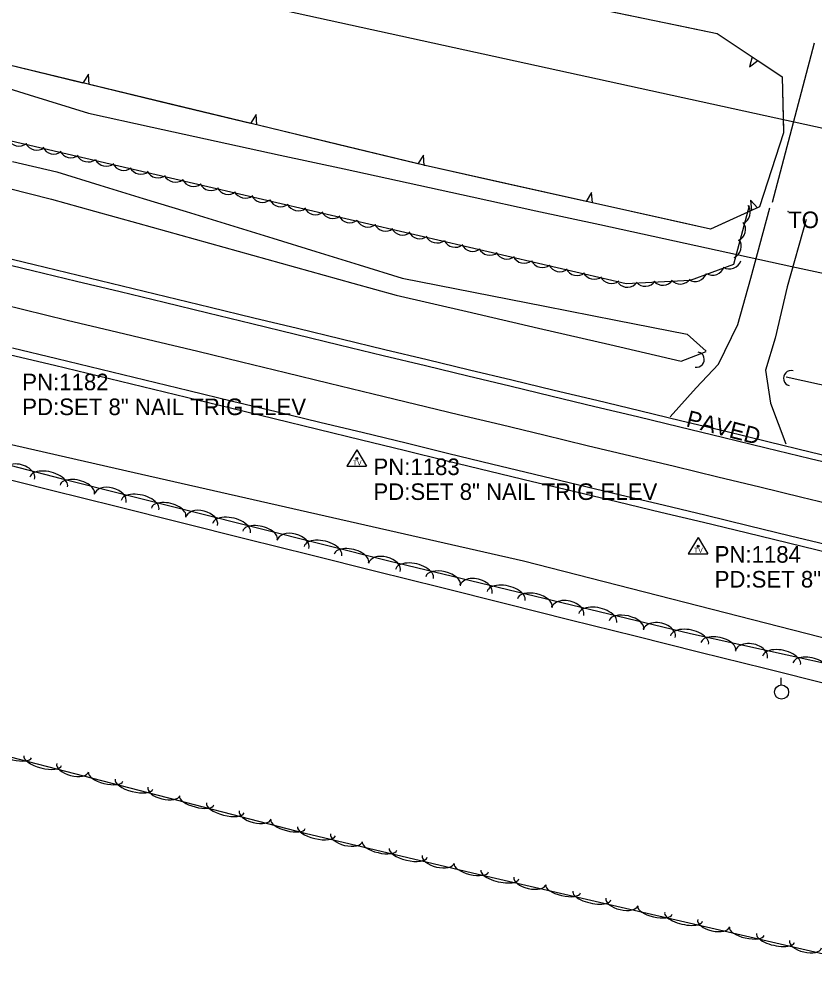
# Model space of a CAD drawing. Extents: x 1441650 to 1491889, y 345904 to 358319.
# Drawn here: x 1459136.3 to 1459376.2, y 351176 to 351464.9 of the extents above; entities that cross this region are included whole.
import ezdxf

# ---------------------------------------------------------------- set-up
doc = ezdxf.new("R2010")
doc.units = 0
for name, color, linetype in [('S_CROSS_DRAIN', 7, 'Continuous'), ('S_DITCHLINE', 7, 'Continuous'), ('S_EDGE_PAVEMENT', 7, 'Continuous'), ('S_GRAVEL_ROAD', 7, 'Continuous'), ('S_MSC_PT_SYM', 7, 'Continuous'), ('S_PARKING', 7, 'Continuous'), ('S_PARKING_ANNOT', 7, 'Continuous'), ('S_PAVEMENT_CROWN', 7, 'Continuous'), ('S_SECONDARY_CTL', 7, 'Continuous'), ('S_SECONDARY_CTL_ANNOT', 7, 'Continuous'), ('S_SHOULDER', 7, 'Continuous'), ('S_STREAM', 7, 'Continuous'), ('S_SURVEY_TEXT_ANNOT', 7, 'Continuous'), ('S_TREE', 7, 'Continuous'), ('S_UTILITY_POLE', 7, 'Continuous'), ('S_WATER_UTILITIES', 7, 'Continuous')]:
    doc.layers.add(name, color=color, linetype=linetype)

msp = doc.modelspace()

# ---------------------------------------------------------------- linework, layer by layer
at = {"layer": 'S_CROSS_DRAIN'}
for centre, start, end in [((1459340.61, 351362.18), 258.8435, 79.1727), ((1459369.08, 351356.55), 75.1113, 255.4405)]:
    msp.add_arc(centre, 2.3, start, end, dxfattribs=at)
at = {"layer": 'S_DITCHLINE'}
for points in [[(1459134.28, 351421.9), (1459147.62, 351418.83), (1459160.64, 351414.82), (1459173.66, 351410.81), (1459186.68, 351406.8), (1459199.71, 351402.79), (1459212.73, 351398.77), (1459225.75, 351394.76), (1459238.77, 351390.75), (1459251.8, 351386.74), (1459273.28, 351382.51), (1459294.76, 351378.27), (1459316.24, 351374.03), (1459337.71, 351369.8), (1459343.48, 351364.67)], [(1459132.9, 351413.91), (1459146.03, 351410.59), (1459159.02, 351406.97), (1459172.01, 351403.36), (1459184.99, 351399.74), (1459197.98, 351396.12), (1459210.97, 351392.5), (1459223.96, 351388.88), (1459236.94, 351385.26), (1459249.93, 351381.64), (1459271.42, 351376.66), (1459292.91, 351371.67), (1459314.4, 351366.69), (1459335.89, 351361.71), (1459343.48, 351364.66)]]:
    msp.add_lwpolyline(points, dxfattribs=at)
at = {"layer": 'S_EDGE_PAVEMENT'}
for points in [[(1459127.28, 351392.2), (1459140.3, 351389.07), (1459153.52, 351385.87), (1459166.74, 351382.68), (1459179.96, 351379.49), (1459193.19, 351376.3), (1459206.4, 351373.09), (1459219.61, 351369.87), (1459232.82, 351366.66), (1459246.04, 351363.45), (1459258.79, 351360.37), (1459271.54, 351357.3), (1459284.3, 351354.22), (1459297.05, 351351.15), (1459309.88, 351348.06), (1459322.72, 351344.98), (1459335.55, 351341.89), (1459348.39, 351338.8), (1459361.59, 351335.6), (1459374.79, 351332.39), (1459387.99, 351329.18)], [(1459134.3, 351365.73), (1459147.59, 351362.5), (1459160.88, 351359.27), (1459174.18, 351356.04), (1459187.47, 351352.81), (1459200.62, 351349.65), (1459213.78, 351346.49), (1459226.93, 351343.33), (1459240.08, 351340.17), (1459252.98, 351337.03), (1459265.87, 351333.89), (1459278.76, 351330.75), (1459291.66, 351327.61), (1459304.62, 351324.51), (1459317.58, 351321.41), (1459330.54, 351318.32), (1459343.5, 351315.22), (1459356.18, 351312.13), (1459368.86, 351309.04), (1459381.54, 351305.95)]]:
    msp.add_lwpolyline(points, dxfattribs=at)
at = {"layer": 'S_GRAVEL_ROAD'}
for points in [[(1459332.62, 351344.89), (1459340.42, 351353.69), (1459347.22, 351360.81), (1459353, 351372.78), (1459356.97, 351386.76), (1459362.69, 351407.91)], [(1459373.64, 351404.47), (1459367.89, 351384.09), (1459364.32, 351368.61), (1459361.32, 351358.97), (1459362.86, 351349.07), (1459367.46, 351336.74)]]:
    msp.add_lwpolyline(points, dxfattribs=at)
at = {"layer": 'S_MSC_PT_SYM'}
msp.add_lwpolyline([(1459368.19, 351406.84), (1459368.19, 351406.89), (1459368.19, 351406.84), (1459368.14, 351406.84), (1459368.19, 351406.84), (1459368.19, 351406.79), (1459368.19, 351406.84), (1459368.24, 351406.84)], dxfattribs=at)
at = {"layer": 'S_PARKING'}
msp.add_lwpolyline([(1459363.44, 351409.71), (1459376.09, 351457.7)], dxfattribs=at)
at = {"layer": 'S_PAVEMENT_CROWN'}
msp.add_lwpolyline([(1459124.46, 351380.49), (1459137.65, 351377.26), (1459150.77, 351374.12), (1459163.89, 351370.97), (1459177.01, 351367.82), (1459190.12, 351364.68), (1459203.35, 351361.46), (1459216.58, 351358.25), (1459229.81, 351355.04), (1459243.04, 351351.82), (1459255.89, 351348.73), (1459268.75, 351345.64), (1459281.61, 351342.55), (1459294.46, 351339.47), (1459307.6, 351336.31), (1459320.73, 351333.15), (1459333.87, 351329.99), (1459347, 351326.84), (1459359.64, 351323.78), (1459372.29, 351320.72), (1459384.93, 351317.67)], dxfattribs=at)
at = {"layer": 'S_SECONDARY_CTL'}
for p, q in [((1459238.12, 351334.95), (1459235.11, 351329.99)), ((1459238.12, 351334.95), (1459241.07, 351329.99)), ((1459235.11, 351329.99), (1459241.07, 351329.99)), ((1459341.02, 351308.53), (1459338.01, 351303.58)), ((1459341.02, 351308.53), (1459343.97, 351303.58)), ((1459338.01, 351303.58), (1459343.97, 351303.58))]:
    msp.add_line(p, q, dxfattribs=at)
for centre, radius in [((1459238.12, 351332.34), 0.311), ((1459238.12, 351332.34), 0.183), ((1459238.12, 351332.34), 0.103), ((1459341.02, 351305.92), 0.311), ((1459341.02, 351305.92), 0.183), ((1459341.02, 351305.92), 0.103)]:
    msp.add_circle(centre, radius, dxfattribs=at)
at = {"layer": 'S_SHOULDER'}
for points in [[(1459127.8, 351394.01), (1459140.79, 351390.83), (1459154.05, 351387.62), (1459167.31, 351384.42), (1459180.57, 351381.21), (1459193.83, 351378.01), (1459207.01, 351374.81), (1459220.19, 351371.61), (1459233.38, 351368.41), (1459246.56, 351365.21), (1459259.33, 351362.16), (1459272.11, 351359.1), (1459284.89, 351356.04), (1459297.66, 351352.98), (1459310.49, 351349.89), (1459323.32, 351346.81), (1459336.15, 351343.73), (1459348.98, 351340.64), (1459362.09, 351337.46), (1459375.19, 351334.28), (1459388.29, 351331.1)], [(1459133.63, 351363.66), (1459146.91, 351360.45), (1459160.2, 351357.24), (1459173.48, 351354.04), (1459186.76, 351350.83), (1459199.96, 351347.61), (1459213.15, 351344.39), (1459226.34, 351341.17), (1459239.54, 351337.95), (1459252.42, 351334.81), (1459265.31, 351331.68), (1459278.19, 351328.54), (1459291.08, 351325.41), (1459303.98, 351322.34), (1459316.89, 351319.27), (1459329.79, 351316.2), (1459342.7, 351313.13), (1459355.49, 351310), (1459368.28, 351306.87), (1459381.07, 351303.74)]]:
    msp.add_lwpolyline(points, dxfattribs=at)
at = {"layer": 'S_STREAM'}
for points in [[(1458578.61, 351464.35), (1458632.28, 351453), (1458720.19, 351434.47), (1458817.6, 351411.03), (1458920.11, 351387.75), (1459007.82, 351366.75), (1459084.49, 351347.81), (1459170.91, 351328.16), (1459288.39, 351301.52), (1459381.79, 351277.55), (1459486.81, 351250.35), (1459558.24, 351231.73), (1459664.82, 351202.09)], [(1459763.18, 351280.28), (1459667.83, 351292.43), (1459629.8, 351299.47), (1459564.12, 351313.66), (1459367.6, 351356.91)]]:
    msp.add_lwpolyline(points, dxfattribs=at)
at = {"layer": 'S_TREE'}
for p, q in [((1459357.37, 351453.48), (1459356.5, 351450.46)), ((1459356.5, 351450.46), (1459359.01, 351452.39)), ((1459157.2, 351448.27), (1459155.5, 351445.6)), ((1459157.41, 351445.14), (1459157.2, 351448.27)), ((1459207.72, 351436.08), (1459206.02, 351433.41)), ((1459207.93, 351432.95), (1459207.72, 351436.08)), ((1459258.23, 351423.89), (1459256.54, 351421.22)), ((1459258.45, 351420.76), (1459258.23, 351423.89)), ((1459308.91, 351412.61), (1459307.26, 351409.91)), ((1459309.18, 351409.48), (1459308.91, 351412.61)), ((1459358.9, 351407.94), (1459356.81, 351410.28)), ((1459356.81, 351410.28), (1459357.11, 351407.13))]:
    msp.add_line(p, q, dxfattribs=at)
for points in [[(1459069.51, 351574.99), (1459127.34, 351579.7), (1459169.83, 351513.3), (1459202.3, 351490.62), (1459346.8, 351460.5), (1459366.42, 351447.46), (1459366.82, 351430.61), (1459359.57, 351408.24), (1459344.81, 351401.56), (1459258.75, 351420.69), (1459069.07, 351466.45), (1459055.48, 351469.97), (1459050.78, 351481.36), (1459069.16, 351573.69)], [(1459015.27, 351509.45), (1459014.9, 351495.12), (1459014.53, 351480.79), (1459032.35, 351475.25), (1459050.18, 351469.71), (1459068, 351464.18), (1459085.83, 351458.64), (1459103.65, 351453.1), (1459121.48, 351447.56), (1459139.31, 351442.03), (1459157.13, 351436.49), (1459176.42, 351432.29), (1459195.7, 351428.09), (1459214.98, 351423.89), (1459234.27, 351419.69), (1459253.55, 351415.49), (1459272.84, 351411.29), (1459292.12, 351407.09), (1459311.41, 351402.89), (1459330.69, 351398.69), (1459349.98, 351394.49), (1459369.26, 351390.29), (1459388.55, 351386.09)], [(1459015.27, 351509.45), (1459014.9, 351495.12), (1459014.53, 351480.79), (1459032.35, 351475.25), (1459050.18, 351469.71), (1459068, 351464.18), (1459085.83, 351458.64), (1459103.65, 351453.1), (1459121.48, 351447.56), (1459139.31, 351442.03), (1459157.13, 351436.49), (1459176.42, 351432.29), (1459195.7, 351428.09), (1459214.98, 351423.89), (1459234.27, 351419.69), (1459253.55, 351415.49), (1459272.84, 351411.29), (1459292.12, 351407.09), (1459311.41, 351402.89), (1459330.69, 351398.69), (1459349.98, 351394.49), (1459369.26, 351390.29), (1459388.55, 351386.09)], [(1459356.44, 351408.6), (1459351.73, 351390.83), (1459338.68, 351386.01), (1459319.31, 351385.01), (1459187.54, 351415.64), (1459022.49, 351453.9), (1459017.4, 351463.42), (1459016.94, 351476.87)], [(1459310.28, 351468.11), (1459334.75, 351463.01)], [(1459334.75, 351463.01), (1459346.8, 351460.5), (1459357.37, 351453.48)], [(1459359.01, 351452.39), (1459366.42, 351447.46), (1459366.81, 351431.36)], [(1459155.5, 351445.6), (1459131.2, 351451.46)], [(1458663.18, 351448.03), (1458711.01, 351435.73), (1458759.57, 351425.5), (1458796.96, 351415.82), (1458856.35, 351399.3), (1458956.09, 351373.48), (1459049.81, 351352.01), (1459148.97, 351326.34), (1459247.8, 351301.46), (1459338.76, 351279.57), (1459440.78, 351257.04), (1459527.02, 351234.71), (1459625.47, 351213.15), (1459671.91, 351201.13), (1459683.42, 351198.15)], [(1459181.72, 351439.27), (1459157.41, 351445.14)], [(1459206.02, 351433.41), (1459181.72, 351439.27)], [(1459232.23, 351427.08), (1459207.93, 351432.95)], [(1459366.81, 351431.36), (1459366.82, 351430.61), (1459359.57, 351408.24), (1459358.9, 351407.94)], [(1459256.54, 351421.22), (1459232.23, 351427.08)], [(1459282.85, 351415.33), (1459258.75, 351420.69), (1459258.45, 351420.76)], [(1459307.26, 351409.91), (1459282.85, 351415.33)], [(1459333.58, 351404.06), (1459309.18, 351409.48)], [(1459357.11, 351407.13), (1459344.81, 351401.56), (1459333.58, 351404.06)], [(1459653.76, 351114.56), (1459499.42, 351153.65), (1459384.1, 351181.62), (1459274.65, 351206.88), (1459222.5, 351219.2), (1459116.91, 351246.53), (1459028.16, 351266.78), (1458976.84, 351280.06), (1458875.39, 351301.41), (1458841.5, 351311.25), (1458791.59, 351327.01), (1458699.46, 351346.83)], [(1459126.46, 351327.71), (1459146.01, 351322.83), (1459165.57, 351317.94), (1459185.13, 351313.05), (1459204.69, 351308.16), (1459224.25, 351303.27), (1459243.81, 351298.38), (1459263.37, 351293.5), (1459282.92, 351288.61), (1459302.48, 351283.72), (1459322.04, 351278.83), (1459341.6, 351273.94), (1459361.16, 351269.05), (1459380.72, 351264.17)], [(1459126.46, 351327.71), (1459146.01, 351322.83), (1459165.57, 351317.94), (1459185.13, 351313.05), (1459204.69, 351308.16), (1459224.25, 351303.27), (1459243.81, 351298.38), (1459263.37, 351293.5), (1459282.92, 351288.61), (1459302.48, 351283.72), (1459322.04, 351278.83), (1459341.6, 351273.94), (1459361.16, 351269.05), (1459380.72, 351264.17)]]:
    msp.add_lwpolyline(points, dxfattribs=at)
for centre, major_axis, ratio, start_param, end_param in [((1459136.23, 351430.24), (2.06, -3.01), 0.999989, 4.568344, 6.341545), ((1459141.53, 351429), (2.06, -3.01), 0.999989, 4.568344, 6.341545), ((1459146.71, 351427.84), (2.06, -3.01), 0.999989, 4.568344, 6.341545), ((1459151.87, 351426.72), (2.06, -3.01), 0.999989, 4.568344, 6.341545), ((1459157.05, 351425.44), (2.06, -3.01), 0.999989, 4.568344, 6.341545), ((1459162.54, 351424.14), (2.06, -3.01), 0.999989, 4.568344, 6.341545), ((1459167.84, 351422.9), (2.06, -3.01), 0.999989, 4.568344, 6.341545), ((1459173.02, 351421.74), (2.06, -3.01), 0.999989, 4.568344, 6.341545), ((1459178.18, 351420.62), (2.06, -3.01), 0.999989, 4.568344, 6.341545), ((1459183.36, 351419.34), (2.06, -3.01), 0.999989, 4.568344, 6.341545), ((1459188.85, 351418.04), (3.61, -0.47), 0.999994, 3.7262, 5.4994), ((1459194.15, 351416.8), (3.61, -0.47), 0.999994, 3.7262, 5.4994), ((1459199.33, 351415.64), (3.61, -0.47), 0.999994, 3.7262, 5.4994), ((1459204.49, 351414.51), (3.61, -0.47), 0.999994, 3.7262, 5.4994), ((1459209.67, 351413.23), (3.61, -0.47), 0.999994, 3.7262, 5.4994), ((1459215.16, 351411.92), (3.61, -0.47), 0.999994, 3.7262, 5.4994), ((1459220.46, 351410.69), (3.61, -0.47), 0.999994, 3.7262, 5.4994), ((1459353.14, 351406.55), (-2.18, 2.92), 0.999996, 2.925378, 4.698578), ((1459225.63, 351409.52), (3.61, -0.47), 0.999994, 3.7262, 5.4994), ((1459230.8, 351408.39), (3.61, -0.47), 0.999994, 3.7262, 5.4994), ((1459235.98, 351407.12), (3.61, -0.47), 0.999994, 3.7262, 5.4994), ((1459241.47, 351405.8), (3.61, -0.47), 0.999994, 3.7262, 5.4994), ((1459246.77, 351404.57), (3.61, -0.47), 0.999994, 3.7262, 5.4994), ((1459351.7, 351401.42), (-2.18, 2.92), 0.999996, 2.925378, 4.698578), ((1459251.94, 351403.4), (3.61, -0.47), 0.999994, 3.7262, 5.4994), ((1459257.1, 351402.28), (3.61, -0.47), 0.999994, 3.7262, 5.4994), ((1459262.28, 351401), (3.61, -0.47), 0.999994, 3.7262, 5.4994), ((1459267.77, 351399.69), (3.61, -0.47), 0.999994, 3.7262, 5.4994), ((1459273.07, 351398.45), (3.61, -0.47), 0.999994, 3.7262, 5.4994), ((1459350.42, 351396.29), (-2.18, 2.92), 0.999996, 2.925378, 4.698578), ((1459278.25, 351397.29), (3.61, -0.47), 0.999994, 3.7262, 5.4994), ((1459283.41, 351396.16), (3.61, -0.47), 0.999994, 3.7262, 5.4994), ((1459288.59, 351394.88), (3.61, -0.47), 0.999994, 3.7262, 5.4994), ((1459294.08, 351393.57), (3.61, -0.47), 0.999994, 3.7262, 5.4994), ((1459350.48, 351393.17), (3.42, 1.26), 0.999998, 3.825789, 5.598989), ((1459299.38, 351392.34), (3.61, -0.47), 0.999994, 3.7262, 5.4994), ((1459304.56, 351391.17), (3.61, -0.47), 0.999994, 3.7262, 5.4994), ((1459309.72, 351390.05), (3.61, -0.47), 0.999994, 3.7262, 5.4994), ((1459340.07, 351389.36), (3.42, 1.26), 0.999998, 3.825788, 5.598988), ((1459345.38, 351391.28), (3.42, 1.26), 0.999998, 3.825789, 5.598989), ((1459314.9, 351388.77), (3.61, -0.47), 0.999994, 3.7262, 5.4994), ((1459319.67, 351387.66), (1.64, -3.25), 0.999976, 4.981957, 6.755157), ((1459325.1, 351387.94), (1.64, -3.25), 0.999976, 4.981957, 6.755157), ((1459330.4, 351388.25), (1.64, -3.25), 0.999976, 4.981957, 6.755157), ((1459335.67, 351388.59), (1.64, -3.25), 0.999976, 4.981957, 6.755157), ((1459136.14, 351327.31), (-4.8, 1.24), 0.654285, 3.141163, 6.282756), ((1459145.17, 351325.23), (-5.68, 1.47), 0.525177, 3.14132, 6.282913), ((1459153.77, 351323.04), (-5.18, 1.31), 0.516219, 3.141626, 6.283219), ((1459163.7, 351320.29), (-4.81, 1.21), 0.654282, 3.141647, 6.283239), ((1459172.74, 351318.27), (-5.69, 1.43), 0.525174, 3.141627, 6.28322), ((1459181.34, 351316.1), (-5.18, 1.31), 0.516219, 3.141626, 6.283219), ((1459191.27, 351313.34), (-4.81, 1.21), 0.654282, 3.141647, 6.283239), ((1459200.31, 351311.33), (-5.69, 1.43), 0.525174, 3.141627, 6.28322), ((1459208.91, 351309.16), (-5.18, 1.31), 0.516219, 3.141626, 6.283219), ((1459218.84, 351306.4), (-4.81, 1.21), 0.654282, 3.141647, 6.283239), ((1459227.88, 351304.39), (-5.69, 1.43), 0.525174, 3.141627, 6.28322), ((1459236.48, 351302.22), (-5.18, 1.31), 0.516219, 3.141626, 6.283219), ((1459246.41, 351299.46), (-4.81, 1.21), 0.654282, 3.141647, 6.283239), ((1459255.49, 351297.53), (-5.71, 1.37), 0.525176, 3.142021, 6.283614), ((1459264.11, 351295.45), (-5.2, 1.25), 0.516221, 3.142009, 6.283601), ((1459274.07, 351292.8), (-4.82, 1.16), 0.654285, 3.142269, 6.283862), ((1459283.13, 351290.87), (-5.71, 1.37), 0.525176, 3.142021, 6.283614), ((1459291.75, 351288.8), (-5.2, 1.25), 0.516221, 3.142009, 6.283601), ((1459301.71, 351286.15), (-4.82, 1.16), 0.654285, 3.142269, 6.283862), ((1459310.77, 351284.22), (-5.71, 1.37), 0.525176, 3.142021, 6.283614), ((1459319.39, 351282.15), (-5.2, 1.25), 0.516221, 3.142009, 6.283601), ((1459329.34, 351279.5), (-4.82, 1.16), 0.654285, 3.142269, 6.283862), ((1459338.45, 351277.57), (-5.73, 1.27), 0.525225, 3.144263, 6.285856), ((1459347.11, 351275.65), (-5.22, 1.16), 0.516269, 3.144184, 6.285777), ((1459357.11, 351273.19), (-4.84, 1.08), 0.654343, 3.145806, 6.287399), ((1459366.2, 351271.43), (-5.73, 1.27), 0.525225, 3.144263, 6.285856), ((1459374.86, 351269.52), (-5.22, 1.16), 0.516269, 3.144184, 6.285777), ((1459134.8, 351243.44), (5.18, -1.34), 0.38103, 3.141593, 6.283185), ((1459143.38, 351241.22), (5.68, -1.47), 0.38764, 3.141593, 6.283185), ((1459152.39, 351239.08), (4.8, -1.24), 0.482937, 3.141593, 6.283185), ((1459162.32, 351236.32), (5.18, -1.34), 0.38103, 3.141593, 6.283185), ((1459170.9, 351234.1), (5.68, -1.47), 0.38764, 3.141593, 6.283185), ((1459179.91, 351231.96), (4.8, -1.24), 0.482937, 3.141593, 6.283185), ((1459189.84, 351229.2), (5.18, -1.34), 0.38103, 3.141593, 6.283185), ((1459198.42, 351226.97), (5.68, -1.47), 0.38764, 3.141593, 6.283185), ((1459207.43, 351224.83), (4.8, -1.24), 0.482937, 3.141593, 6.283185), ((1459217.36, 351222.07), (5.18, -1.34), 0.38103, 3.141593, 6.283185), ((1459225.93, 351219.92), (5.71, -1.35), 0.387626, 3.141593, 6.283185), ((1459234.98, 351217.97), (4.82, -1.14), 0.48292, 3.141593, 6.283185), ((1459244.96, 351215.43), (5.2, -1.23), 0.381016, 3.141593, 6.283185), ((1459253.59, 351213.39), (5.71, -1.35), 0.387626, 3.141593, 6.283185), ((1459262.65, 351211.44), (4.82, -1.14), 0.48292, 3.141593, 6.283185), ((1459272.63, 351208.89), (5.2, -1.23), 0.381016, 3.141593, 6.283185), ((1459281.27, 351206.88), (5.72, -1.31), 0.38762, 3.138341, 6.279934), ((1459290.33, 351204.98), (4.83, -1.1), 0.482909, 3.137104, 6.278696), ((1459300.33, 351202.49), (5.21, -1.2), 0.38101, 3.138416, 6.280008), ((1459308.97, 351200.49), (5.72, -1.31), 0.38762, 3.138341, 6.279934), ((1459318.03, 351198.59), (4.83, -1.1), 0.482909, 3.137104, 6.278696), ((1459328.03, 351196.09), (5.21, -1.2), 0.38101, 3.138416, 6.280008), ((1459336.67, 351194.1), (5.72, -1.31), 0.38762, 3.138341, 6.279934), ((1459345.73, 351192.2), (4.83, -1.1), 0.482909, 3.137104, 6.278696), ((1459355.73, 351189.7), (5.21, -1.2), 0.38101, 3.138416, 6.280008), ((1459364.37, 351187.71), (5.72, -1.31), 0.38762, 3.138341, 6.279934), ((1459373.43, 351185.81), (4.83, -1.1), 0.482909, 3.137104, 6.278696)]:
    msp.add_ellipse(centre, major_axis=major_axis, ratio=ratio, start_param=start_param, end_param=end_param, dxfattribs=at)
at = {"layer": 'S_UTILITY_POLE'}
msp.add_line((1459366.07, 351264.04), (1459366.07, 351266.15), dxfattribs=at)
msp.add_circle((1459366.19, 351261.9), 2.13, dxfattribs=at)
at = {"layer": 'S_WATER_UTILITIES'}
msp.add_line((1459011.49, 351512.44), (1461680.13, 350927.47), dxfattribs=at)

# ---------------------------------------------------------------- texts
at = {"layer": 'S_PARKING_ANNOT'}
msp.add_text('PAVED', height=5, rotation=345.4868, dxfattribs=at).set_placement((1459337.15, 351342.12))
at = {"layer": 'S_SECONDARY_CTL'}
for p in [(1459236.92, 351330.32), (1459339.81, 351303.91)]:
    msp.add_text('TV', height=1.5, rotation=360, dxfattribs=at).set_placement(p)
at = {"layer": 'S_SECONDARY_CTL_ANNOT'}
for s, p in [('PN:1182', (1459137.2, 351352.93)), ('PD:SET 8" NAIL TRIG ELEV', (1459137.2, 351345.43)), ('PN:1183', (1459243.12, 351327.34)), ('PD:SET 8" NAIL TRIG ELEV', (1459243.12, 351319.84)), ('PN:1184', (1459346.02, 351300.92)), ('PD:SET 8" NAIL TRIG ELEV', (1459346.02, 351293.42))]:
    msp.add_text(s, height=5, dxfattribs=at).set_placement(p)
at = {"layer": 'S_SURVEY_TEXT_ANNOT'}
msp.add_text('TO HOUSE', height=5, dxfattribs=at).set_placement((1459368.19, 351401.84))

doc.saveas('drawing.dxf')
